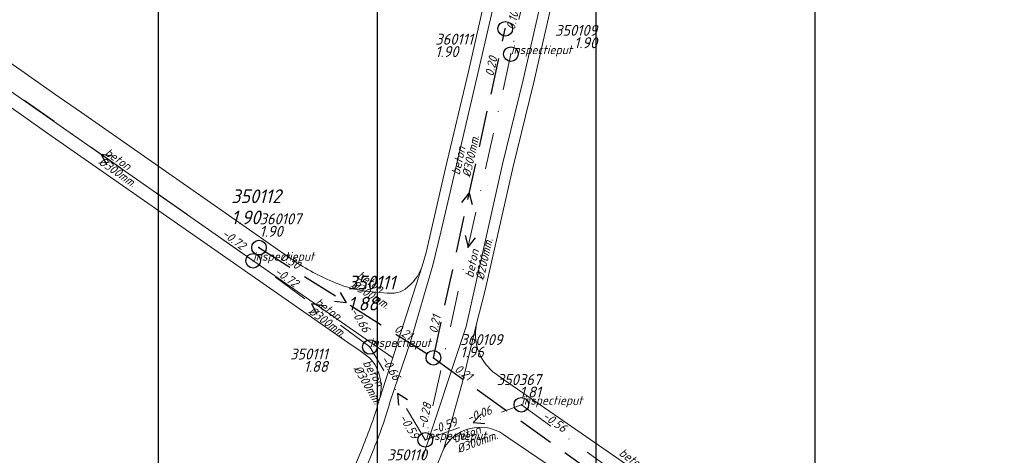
# Model space of a CAD drawing. Extents: x 148869 to 161638, y 453607 to 469810.
# Tile 514 of 656: x 156338 to 156473, y 462520 to 462579. Entities that reach past the tile are written whole.
import ezdxf
from ezdxf.enums import TextEntityAlignment as Align

# ---------------------------------------------------------------- set-up
doc = ezdxf.new("R2010")
doc.units = 0
doc.header["$PDMODE"] = 32
doc.header["$PDSIZE"] = 2
doc.linetypes.add('RI-HWA', pattern=[7.4, 5, -2.4])
doc.linetypes.add('RI-VWA', pattern=[11, 5, -3, 0, -3])
doc.layers.get('0').update_dxf_attribs({"linetype": 'CONTINUOUS'})
doc.layers.get('DEFPOINTS').update_dxf_attribs({"linetype": 'CONTINUOUS'})
for name, color, linetype in [('2024 hatch', 160, 'CONTINUOUS'), ('B-OI-RI-BOB-T18-niet meenemen', 252, 'CONTINUOUS'), ('B-OI-RI-DIAMETER-T18-niet meenemen', 252, 'CONTINUOUS'), ('B-OI-RI-HWA-PUTDEKSELHOOGTE-T25-niet meenemen', 252, 'CONTINUOUS'), ('B-OI-RI-HWA-PUTNUMMER-T25-niet meenemen', 252, 'CONTINUOUS'), ('B-OI-RI-HWA_TRANSPORTLEIDING-G-niet meenemen', 252, 'RI-HWA'), ('B-OI-RI-MATERIAAL-T18-niet meenemen', 252, 'CONTINUOUS'), ('B-OI-RI-STROOMRICHTING-S-niet meenemen', 252, 'CONTINUOUS'), ('B-OI-RI-VWA_PUTDEKSELHOOGTE-T25-niet meenemen', 252, 'CONTINUOUS'), ('gs dwa', 252, 'CONTINUOUS'), ('gs rwa', 252, 'CONTINUOUS')]:
    doc.layers.add(name, color=color, linetype=linetype)
for name, color, linetype, lineweight in [('B-OI-RI-STROOMRICHTING-S', 252, 'CONTINUOUS', 25), ('B-OI-RI-VWA-BOB-T18', 34, 'CONTINUOUS', 18), ('B-OI-RI-VWA-DIAMETER-T18', 34, 'CONTINUOUS', 18), ('B-OI-RI-VWA-MATERIAAL-T18', 34, 'CONTINUOUS', 18), ('B-OI-RI-VWA_PUTDEKSELHOOGTE-T25', 34, 'CONTINUOUS', 25), ('B-OI-RI-VWA_PUTNUMMER-T25', 34, 'CONTINUOUS', 25), ('B-OI-RI-VWA_RIOOLPUT-S', 34, 'CONTINUOUS', 25), ('B-OI-RI-VWA_TRANSPORTLEIDING-G', 34, 'RI-VWA', 18), ('B-OI-RI-VWA_TRANSPORTLEIDING-G-niet meenemen', 252, 'RI-VWA', 18), ('B-RO-VH-VERHARDING_ASFALT-GV', 251, 'CONTINUOUS', 18)]:
    doc.layers.add(name, color=color, linetype=linetype, lineweight=lineweight)
doc.styles.add('iso15', font='ISO.shx', dxfattribs={"oblique": 15})
doc.styles.add('NLCS-ISO-M500-T18_CURSIEF', font='NLCS-ISO.ttf', dxfattribs={"oblique": 15, "height": 0.9})
doc.styles.add('NLCS-ISO-M750-T25_CURSIEF', font='NLCS-ISO.ttf', dxfattribs={"oblique": 15, "height": 1.875})
doc.styles.add('NLCS-ISO-M750_CURSIEF', font='NLCS-ISO.ttf', dxfattribs={"oblique": 15})

# ---------------------------------------------------------------- blocks, each defined once
blk = doc.blocks.new('ACMAP_ANN_TEMPLATE_vwa-diam')
at = {"color": 0, "linetype": 'ByBlock', "style": 'NLCS-ISO-M500-T18_CURSIEF', "oblique": 15}
blk.add_attdef('vwa-diam', (0.3, -1.3), '', height=1.2, dxfattribs=at)
blk = doc.blocks.new('ACMAP_ANN_TEMPLATE_vwa-materiaal')
at = {"color": 0, "linetype": 'ByBlock', "style": 'NLCS-ISO-M500-T18_CURSIEF', "oblique": 15}
blk.add_attdef('vwa-mat', (0.3, 0.2), '', height=1.2, dxfattribs=at)
blk = doc.blocks.new('ACMAP_ANN_TEMPLATE_vwa-nap-l')
at = {"color": 0, "linetype": 'ByBlock', "style": 'NLCS-ISO-M500-T18_CURSIEF', "oblique": 15}
blk.add_attdef('vwa-nap-l', (3.3, 0.2), '', height=1.2, dxfattribs=at)
blk = doc.blocks.new('ACMAP_ANN_TEMPLATE_vwa-nap-r')
at = {"color": 0, "linetype": 'ByBlock', "style": 'NLCS-ISO-M500-T18_CURSIEF', "oblique": 15}
blk.add_attdef('vwa-nap-r', (-5.6, 0.2), '', height=1.2, dxfattribs=at)
blk = doc.blocks.new('ACMAP_ANN_TEMPLATE_type knoop')
at = {"layer": 'DEFPOINTS', "style": 'NLCS-ISO-M500-T18_CURSIEF', "oblique": 15}
blk.add_attdef('type_knoop', (0, 0), '', height=1.2, dxfattribs=at)
blk = doc.blocks.new('ACMAP_ANN_TEMPLATE_vwa-puth')
at = {"color": 0, "linetype": 'ByBlock', "style": 'NLCS-ISO-M750-T25_CURSIEF', "oblique": 15}
blk.add_attdef('vwa-puth', (-3, 5), '', height=1.88, dxfattribs=at)
blk = doc.blocks.new('ACMAP_ANN_TEMPLATE_vwa-putnr')
at = {"color": 0, "linetype": 'ByBlock', "style": 'NLCS-ISO-M750-T25_CURSIEF', "oblique": 15}
blk.add_attdef('vaw-putnr', (-3, 7.9), '', height=1.88, dxfattribs=at)
blk = doc.blocks.new('ACMAP_ANN_TEMPLATE_diam')
at = {"color": 0, "linetype": 'ByBlock', "style": 'iso15', "oblique": 15}
blk.add_attdef('diam', (0.5, -1.3), '', height=1.2, dxfattribs=at)
blk = doc.blocks.new('ACMAP_ANN_TEMPLATE_mat')
at = {"color": 0, "linetype": 'ByBlock', "style": 'iso15', "oblique": 15}
blk.add_attdef('mat', (0.5, 0.2), '', height=1.2, dxfattribs=at)
blk = doc.blocks.new('ACMAP_ANN_TEMPLATE_nap-l')
at = {"color": 0, "linetype": 'ByBlock', "style": 'iso15', "oblique": 15}
blk.add_attdef('nap-l', (3.3, 0.2), '', height=1.2, dxfattribs=at)
blk = doc.blocks.new('ACMAP_ANN_TEMPLATE_nap-r')
at = {"color": 0, "linetype": 'ByBlock', "style": 'iso15', "oblique": 15}
blk.add_attdef('nap-r', text='', height=1.2, dxfattribs=at).set_placement((-4.1, 0.2), align=Align.RIGHT)
blk = doc.blocks.new('ACMAP_ANN_TEMPLATE_puth-dwa')
at = {"color": 0, "linetype": 'ByBlock', "style": 'iso15', "oblique": 15}
blk.add_attdef('puth-dwa', text='', height=1.5, dxfattribs=at).set_placement((2.7, 1), align=Align.RIGHT)
blk = doc.blocks.new('ACMAP_ANN_TEMPLATE_putnr-dwa')
at = {"color": 0, "linetype": 'ByBlock', "style": 'iso15', "oblique": 15}
blk.add_attdef('putnr-dwa', text='', height=1.5, dxfattribs=at).set_placement((2.7, 2.7), align=Align.RIGHT)
blk = doc.blocks.new('ACMAP_ANN_TEMPLATE_puth-rwa')
at = {"color": 0, "linetype": 'ByBlock', "style": 'iso15', "oblique": 15}
blk.add_attdef('puth-rwa', (-2.7, -4.4), '', height=1.5, dxfattribs=at)
blk = doc.blocks.new('ACMAP_ANN_TEMPLATE_putnr-rwa')
at = {"color": 0, "linetype": 'ByBlock', "style": 'iso15', "oblique": 15}
blk.add_attdef('putnr-rwa', (-2.7, -2.7), '', height=1.5, dxfattribs=at)

msp = doc.modelspace()

# ---------------------------------------------------------------- hatches: boundary and pattern name
at = {"layer": '2024 hatch'}
h = msp.add_hatch(dxfattribs=at)
h.set_pattern_fill('ANSI31', color=256, scale=29.988, angle=45)
h.set_pattern_definition([(90, (0, 0), (-29.988, 0), [])])
h.paths.add_polyline_path([(155468.24, 462509.2), (155430.3, 462608.99), (155317.39, 462696.7), (155326.79, 462885.8), (155421.55, 463128.67), (155681.88, 463221.51), (155808.81, 463270.9), (155858.2, 463353.96), (156235.32, 463468.35), (156395.06, 463466.8), (156874.43, 463576.88), (157060.31, 463303.94), (157149.74, 462870.77), (157067.92, 462815.11), (157047.81, 462789.79), (157071.17, 462711.57), (156936.5, 462350.7), (156856.27, 462251.62), (156803.36, 462113.22), (156627.76, 461893.96), (156524.84, 461717.19), (156312.22, 461660.25), (156176.03, 461568.49), (155937.87, 461968.15)])

# ---------------------------------------------------------------- linework, layer by layer
at = {"layer": 'B-OI-RI-HWA_TRANSPORTLEIDING-G-niet meenemen'}
for p, q in [((156395.11, 462533.02), (156404.96, 462578.12)), ((156371.22, 462548.12), (156395.11, 462533.02)), ((156395.11, 462533.02), (156441.2, 462499.75))]:
    msp.add_line(p, q, dxfattribs=at)
at = {"layer": 'B-OI-RI-STROOMRICHTING-S', "color": 251}
for points in [[(156351.21, 462560.66), (156349.62, 462560.9), (156350.39, 462559.48)], [(156379.99, 462540.13), (156378.42, 462540.41), (156379.14, 462538.98)]]:
    msp.add_lwpolyline(points, dxfattribs=at)
at = {"layer": 'B-OI-RI-STROOMRICHTING-S-niet meenemen'}
for points in [[(156399.02, 462554.32), (156400.03, 462555.57), (156400.43, 462554.01)], [(156399.47, 462549.76), (156399.86, 462548.2), (156400.88, 462549.45)], [(156382.33, 462541.95), (156383.16, 462540.57), (156381.56, 462540.73)], [(156391.56, 462527.26), (156390.21, 462528.13), (156390.32, 462526.52)], [(156401.68, 462525.34), (156400.58, 462524.17), (156402.18, 462523.99)]]:
    msp.add_lwpolyline(points, dxfattribs=at)
at = {"layer": 'B-OI-RI-VWA_RIOOLPUT-S'}
for p in [(156405.73, 462574.64), (156370.42, 462546.32)]:
    msp.add_point(p, dxfattribs=at)
at = {"layer": 'B-OI-RI-VWA_TRANSPORTLEIDING-G', "color": 251}
for p, q in [((156417.89, 462627.51), (156405.73, 462574.64)), ((156370.42, 462546.32), (156328.84, 462575.48)), ((156386.41, 462534.5), (156370.42, 462546.32))]:
    msp.add_line(p, q, dxfattribs=at)
at = {"layer": 'B-OI-RI-VWA_TRANSPORTLEIDING-G-niet meenemen'}
for p, q in [((156405.73, 462574.64), (156394, 462521.76)), ((156394, 462521.76), (156386.41, 462534.5)), ((156394, 462521.76), (156407.16, 462526.58)), ((156407.16, 462526.58), (156441.75, 462501.65))]:
    msp.add_line(p, q, dxfattribs=at)
at = {"layer": 'B-RO-VH-VERHARDING_ASFALT-GV', "flags": 128}
for points in [[(156389.16, 462526.94), (156391.97, 462535.22), (156395.04, 462545.7), (156396.12, 462550.25), (156401.19, 462571.98), (156412.05, 462619.02), (156415.07, 462634.29), (156416.85, 462642.44), (156419.17, 462655.41), (156417.69, 462655.67), (156415.37, 462642.73), (156410.58, 462619.35), (156399.9, 462572.28), (156396.78, 462559.03), (156394.1, 462547.45), (156393.56, 462545.56), (156390.57, 462536.21), (156389.55, 462533.03), (156387.72, 462527.35)], [(156393.56, 462519.11), (156397.59, 462531.27), (156399.6, 462537.32), (156404.56, 462559.56), (156407.41, 462571.12), (156419.38, 462623.68)], [(156419.38, 462623.68), (156407.41, 462571.12), (156404.56, 462559.56), (156399.6, 462537.32), (156397.59, 462531.27), (156393.56, 462519.11)], [(156408.88, 462570.79), (156420.85, 462623.37)], [(156412.05, 462619.02), (156401.19, 462571.98), (156396.12, 462550.25), (156395.04, 462545.7), (156391.97, 462535.22), (156389.16, 462526.94)], [(156339.04, 462572.14), (156319.64, 462585.66), (156318.94, 462586.17), (156317.12, 462583.56), (156339.72, 462567.79), (156372.82, 462544.67), (156389.55, 462533.03), (156390.57, 462536.21), (156393.56, 462545.56)], [(156387.72, 462527.35), (156389.55, 462533.03), (156372.82, 462544.67), (156339.72, 462567.79), (156317.12, 462583.56), (156316.09, 462582.09), (156338.69, 462566.31), (156342.31, 462563.78), (156371.79, 462543.2), (156383.38, 462535.13), (156385.06, 462533.95)], [(156375.68, 462546.53), (156346.89, 462566.66), (156343.83, 462568.76), (156340.03, 462571.45), (156339.04, 462572.14)], [(156394.75, 462516.15), (156395.29, 462517.56), (156396.55, 462520.59), (156399.11, 462529.68), (156401.03, 462537.65), (156402.19, 462542.3), (156406.03, 462559.23), (156408.88, 462570.79)], [(156389.78, 462541.89), (156388.77, 462541.86), (156385.77, 462542.15)], [(156401.03, 462537.65), (156399.11, 462529.68), (156396.55, 462520.59)], [(156385.06, 462533.95), (156386.38, 462533)], [(156443.63, 462503.45), (156438.43, 462506.91), (156437.39, 462507.57), (156435.64, 462508.71), (156420.84, 462518.89), (156404.85, 462529.94), (156403.51, 462530.91)], [(156404.71, 462522.52), (156405.46, 462522.02), (156417.38, 462513.93), (156432.31, 462503.81), (156438.29, 462499.71)], [(156385.38, 462520.67), (156384.6, 462518.73), (156383.1, 462515.16), (156377.15, 462502.14), (156376.19, 462500), (156376.11, 462499.88)], [(156349.06, 462466.97), (156345.23, 462463.68), (156341.89, 462460.92), (156332.3, 462453.69), (156325.12, 462448.99), (156325.95, 462447.75), (156333.17, 462452.46), (156342.82, 462459.74), (156346.22, 462462.56), (156350.43, 462466.18), (156353.98, 462469.53), (156356.78, 462472.33), (156359.45, 462475.15), (156362.4, 462478.45), (156364.93, 462481.42), (156367.03, 462484.03), (156369.32, 462487.01), (156371.52, 462490.04), (156373.65, 462493.15), (156375.7, 462496.32), (156377.43, 462499.16), (156384.46, 462514.53), (156385.99, 462518.17), (156386.76, 462520.09)], [(156386.76, 462520.09), (156385.99, 462518.17), (156384.46, 462514.53), (156377.43, 462499.16), (156375.7, 462496.32), (156373.65, 462493.15), (156371.52, 462490.04), (156369.32, 462487.01), (156367.03, 462484.03), (156364.93, 462481.42), (156362.4, 462478.45), (156359.45, 462475.15), (156356.78, 462472.33), (156353.98, 462469.53), (156350.43, 462466.18), (156346.22, 462462.56), (156342.82, 462459.74), (156333.17, 462452.46)]]:
    msp.add_lwpolyline(points, dxfattribs=at)
at = {"layer": 'B-RO-VH-VERHARDING_ASFALT-GV'}
for points in [[(156376.26, 462546.14, -0.007221), (156375.68, 462546.53)], [(156376.85, 462545.77, -0.005128), (156376.26, 462546.14)], [(156382.84, 462542.85, -0.052202), (156376.85, 462545.77)], [(156393.56, 462545.56, -0.157044), (156391.24, 462542.44)], [(156385.77, 462542.15, -0.040591), (156382.84, 462542.85)], [(156391.24, 462542.44, -0.128698), (156389.78, 462541.89)], [(156401.03, 462534.8, -0.116965), (156401.03, 462537.65)], [(156401.85, 462532.78, -0.078614), (156401.03, 462534.8)], [(156386.38, 462533, -0.263542), (156387.72, 462527.35)], [(156403.51, 462530.91, -0.091358), (156401.85, 462532.78)], [(156387.72, 462527.35, -0.029723), (156385.38, 462520.67)], [(156389.16, 462526.94, -0.029648), (156386.76, 462520.09)], [(156386.76, 462520.09, 0.029648), (156389.16, 462526.94)], [(156396.55, 462520.59, -0.189919), (156399.79, 462523.23)], [(156399.79, 462523.23, -0.229657), (156404.71, 462522.52)]]:
    msp.add_lwpolyline(points, format="xyb", dxfattribs=at)
at = {"layer": 'gs dwa'}
for p in [(156405.73, 462574.64), (156405.73, 462574.64), (156370.42, 462546.32), (156386.41, 462534.5), (156386.41, 462534.5), (156407.16, 462526.58), (156394, 462521.76)]:
    msp.add_point(p, dxfattribs=at)
at = {"layer": 'gs rwa'}
for p in [(156404.96, 462578.12), (156371.22, 462548.12), (156395.11, 462533.02)]:
    msp.add_point(p, dxfattribs=at)

# ---------------------------------------------------------------- block references
at = {"layer": 'B-OI-RI-BOB-T18-niet meenemen'}
ref = msp.add_blockref('ACMAP_ANN_TEMPLATE_nap-r', (156404.96, 462578.12), dxfattribs=dict(at, rotation=77.67985785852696))
ref.add_attrib('nap-r', '0.20', dxfattribs={"layer": '0', "color": 0, "linetype": 'ByBlock', "height": 1.2, "rotation": 77.6799, "style": 'NLCS-ISO-M750_CURSIEF', "oblique": 15}).set_placement((156403.89, 462574.16), align=Align.RIGHT)
ref = msp.add_blockref('ACMAP_ANN_TEMPLATE_nap-l', (156371.22, 462548.12), dxfattribs=dict(at, rotation=327.7045086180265))
ref.add_attrib('nap-l', '0.30', (156374.12, 462546.53), dxfattribs={"layer": '0', "color": 0, "linetype": 'ByBlock', "height": 1.2, "rotation": 327.7045, "style": 'NLCS-ISO-M750_CURSIEF', "oblique": 15})
ref = msp.add_blockref('ACMAP_ANN_TEMPLATE_nap-l', (156395.11, 462533.02), dxfattribs=dict(at, rotation=77.67985785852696))
ref.add_attrib('nap-l', '0.21', (156395.62, 462536.29), dxfattribs={"layer": '0', "color": 0, "linetype": 'ByBlock', "height": 1.2, "rotation": 77.6799, "style": 'NLCS-ISO-M750_CURSIEF', "oblique": 15})
ref = msp.add_blockref('ACMAP_ANN_TEMPLATE_nap-r', (156395.11, 462533.02), dxfattribs=dict(at, rotation=327.7045086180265))
ref.add_attrib('nap-r', '0.21', dxfattribs={"layer": '0', "color": 0, "linetype": 'ByBlock', "height": 1.2, "rotation": 327.7045, "style": 'NLCS-ISO-M750_CURSIEF', "oblique": 15}).set_placement((156391.75, 462535.38), align=Align.RIGHT)
ref = msp.add_blockref('ACMAP_ANN_TEMPLATE_nap-r', (156391.62, 462526.17), dxfattribs=dict(at, rotation=300.7848527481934))
ref.add_attrib('nap-r', '-0.66', dxfattribs={"layer": '0', "color": 0, "linetype": 'ByBlock', "height": 1.2, "rotation": 300.7849, "style": 'NLCS-ISO-M750_CURSIEF', "oblique": 15}).set_placement((156389.7, 462529.8), align=Align.RIGHT)
ref = msp.add_blockref('ACMAP_ANN_TEMPLATE_nap-l', (156395.11, 462533.02), dxfattribs=dict(at, rotation=324.1764198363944))
ref.add_attrib('nap-l', '0.21', (156397.9, 462531.25), dxfattribs={"layer": '0', "color": 0, "linetype": 'ByBlock', "height": 1.2, "rotation": 324.1764, "style": 'NLCS-ISO-M750_CURSIEF', "oblique": 15})
ref = msp.add_blockref('ACMAP_ANN_TEMPLATE_nap-r', (156395.96, 462530.63), dxfattribs=dict(at, rotation=77.49299171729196))
ref.add_attrib('nap-r', '-0.28', dxfattribs={"layer": '0', "color": 0, "linetype": 'ByBlock', "height": 1.2, "rotation": 77.493, "style": 'NLCS-ISO-M750_CURSIEF', "oblique": 15}).set_placement((156394.88, 462526.67), align=Align.RIGHT)
ref = msp.add_blockref('ACMAP_ANN_TEMPLATE_nap-r', (156407.16, 462526.58), dxfattribs=dict(at, rotation=20.11583242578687))
ref.add_attrib('nap-r', '-0.06', dxfattribs={"layer": '0', "color": 0, "linetype": 'ByBlock', "height": 1.2, "rotation": 20.1158, "style": 'NLCS-ISO-M750_CURSIEF', "oblique": 15}).set_placement((156403.24, 462525.36), align=Align.RIGHT)
ref = msp.add_blockref('ACMAP_ANN_TEMPLATE_nap-l', (156388.53, 462527.57), dxfattribs=dict(at, rotation=300.7848527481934))
ref.add_attrib('nap-l', '-0.59', (156390.39, 462524.84), dxfattribs={"layer": '0', "color": 0, "linetype": 'ByBlock', "height": 1.2, "rotation": 300.7849, "style": 'NLCS-ISO-M750_CURSIEF', "oblique": 15})
ref = msp.add_blockref('ACMAP_ANN_TEMPLATE_nap-l', (156392.09, 462521.2), dxfattribs=dict(at, rotation=20.11583242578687))
ref.add_attrib('nap-l', '-0.59', (156395.12, 462522.52), dxfattribs={"layer": '0', "color": 0, "linetype": 'ByBlock', "height": 1.2, "rotation": 20.1158, "style": 'NLCS-ISO-M750_CURSIEF', "oblique": 15})
ref = msp.add_blockref('ACMAP_ANN_TEMPLATE_nap-l', (156407.16, 462526.58), dxfattribs=dict(at, rotation=324.21863150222))
ref.add_attrib('nap-l', '-0.56', (156409.95, 462524.81), dxfattribs={"layer": '0', "color": 0, "linetype": 'ByBlock', "height": 1.2, "rotation": 324.2186, "style": 'NLCS-ISO-M750_CURSIEF', "oblique": 15})
at = {"layer": 'B-OI-RI-DIAMETER-T18-niet meenemen'}
ref = msp.add_blockref('ACMAP_ANN_TEMPLATE_diam', (156398.79, 462557.47), dxfattribs=dict(at, rotation=77.67985785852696))
ref.add_attrib('diam', '%%c300mm.', (156400.17, 462557.68), dxfattribs={"layer": '0', "color": 0, "linetype": 'ByBlock', "height": 1.2, "rotation": 77.6799, "style": 'NLCS-ISO-M750_CURSIEF', "oblique": 15})
ref = msp.add_blockref('ACMAP_ANN_TEMPLATE_diam', (156400.62, 462543.38), dxfattribs=dict(at, rotation=77.49299171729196))
ref.add_attrib('diam', '%%c200mm.', (156402, 462543.59), dxfattribs={"layer": '0', "color": 0, "linetype": 'ByBlock', "height": 1.2, "rotation": 77.493, "style": 'NLCS-ISO-M750_CURSIEF', "oblique": 15})
ref = msp.add_blockref('ACMAP_ANN_TEMPLATE_diam', (156383.99, 462544.12), dxfattribs=dict(at, rotation=327.7045086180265))
ref.add_attrib('diam', '%%c300mm.', (156383.72, 462542.75), dxfattribs={"layer": '0', "color": 0, "linetype": 'ByBlock', "height": 1.2, "rotation": 327.7045, "style": 'NLCS-ISO-M750_CURSIEF', "oblique": 15})
ref = msp.add_blockref('ACMAP_ANN_TEMPLATE_diam', (156384.97, 462532.64), dxfattribs=dict(at, rotation=300.7848527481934))
ref.add_attrib('diam', '%%c300mm.', (156384.11, 462531.54), dxfattribs={"layer": '0', "color": 0, "linetype": 'ByBlock', "height": 1.2, "rotation": 300.7849, "style": 'NLCS-ISO-M750_CURSIEF', "oblique": 15})
ref = msp.add_blockref('ACMAP_ANN_TEMPLATE_diam', (156397.65, 462520.98), dxfattribs=dict(at, rotation=20.11583242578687))
ref.add_attrib('diam', '%%c300mm.', (156398.57, 462519.93), dxfattribs={"layer": '0', "color": 0, "linetype": 'ByBlock', "height": 1.2, "rotation": 20.1158, "style": 'NLCS-ISO-M750_CURSIEF', "oblique": 15})
at = {"layer": 'B-OI-RI-HWA-PUTDEKSELHOOGTE-T25-niet meenemen'}
ref = msp.add_blockref('ACMAP_ANN_TEMPLATE_puth-rwa', (156398.07, 462578.64), dxfattribs=at)
ref.add_attrib('puth-rwa', '1.90', (156395.37, 462574.24), dxfattribs={"layer": '0', "color": 0, "linetype": 'ByBlock', "height": 1.5, "style": 'NLCS-ISO-M750_CURSIEF', "oblique": 15})
ref = msp.add_blockref('ACMAP_ANN_TEMPLATE_puth-rwa', (156374, 462554.01), dxfattribs=at)
ref.add_attrib('puth-rwa', '1.90', (156371.3, 462549.61), dxfattribs={"layer": '0', "color": 0, "linetype": 'ByBlock', "height": 1.5, "style": 'NLCS-ISO-M750_CURSIEF', "oblique": 15})
ref = msp.add_blockref('ACMAP_ANN_TEMPLATE_puth-rwa', (156401.5, 462537.46), dxfattribs=at)
ref.add_attrib('puth-rwa', '1.96', (156398.8, 462533.06), dxfattribs={"layer": '0', "color": 0, "linetype": 'ByBlock', "height": 1.5, "style": 'NLCS-ISO-M750_CURSIEF', "oblique": 15})
at = {"layer": 'B-OI-RI-HWA-PUTNUMMER-T25-niet meenemen'}
ref = msp.add_blockref('ACMAP_ANN_TEMPLATE_putnr-rwa', (156398.07, 462578.64), dxfattribs=at)
ref.add_attrib('putnr-rwa', '360111', (156395.37, 462575.94), dxfattribs={"layer": '0', "color": 0, "linetype": 'ByBlock', "height": 1.5, "style": 'NLCS-ISO-M750_CURSIEF', "oblique": 15})
ref = msp.add_blockref('ACMAP_ANN_TEMPLATE_putnr-rwa', (156374, 462554.01), dxfattribs=at)
ref.add_attrib('putnr-rwa', '360107', (156371.3, 462551.31), dxfattribs={"layer": '0', "color": 0, "linetype": 'ByBlock', "height": 1.5, "style": 'NLCS-ISO-M750_CURSIEF', "oblique": 15})
ref = msp.add_blockref('ACMAP_ANN_TEMPLATE_putnr-rwa', (156401.5, 462537.46), dxfattribs=at)
ref.add_attrib('putnr-rwa', '360109', (156398.8, 462534.76), dxfattribs={"layer": '0', "color": 0, "linetype": 'ByBlock', "height": 1.5, "style": 'NLCS-ISO-M750_CURSIEF', "oblique": 15})
at = {"layer": 'B-OI-RI-MATERIAAL-T18-niet meenemen'}
ref = msp.add_blockref('ACMAP_ANN_TEMPLATE_mat', (156398.79, 462557.47), dxfattribs=dict(at, rotation=77.67985785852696))
ref.add_attrib('mat', 'beton', (156398.7, 462558), dxfattribs={"layer": '0', "color": 0, "linetype": 'ByBlock', "height": 1.2, "rotation": 77.6799, "style": 'NLCS-ISO-M750_CURSIEF', "oblique": 15})
ref = msp.add_blockref('ACMAP_ANN_TEMPLATE_mat', (156400.62, 462543.38), dxfattribs=dict(at, rotation=77.49299171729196))
ref.add_attrib('mat', 'beton', (156400.54, 462543.91), dxfattribs={"layer": '0', "color": 0, "linetype": 'ByBlock', "height": 1.2, "rotation": 77.493, "style": 'NLCS-ISO-M750_CURSIEF', "oblique": 15})
ref = msp.add_blockref('ACMAP_ANN_TEMPLATE_mat', (156383.99, 462544.12), dxfattribs=dict(at, rotation=327.7045086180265))
ref.add_attrib('mat', 'beton', (156384.52, 462544.02), dxfattribs={"layer": '0', "color": 0, "linetype": 'ByBlock', "height": 1.2, "rotation": 327.7045, "style": 'NLCS-ISO-M750_CURSIEF', "oblique": 15})
ref = msp.add_blockref('ACMAP_ANN_TEMPLATE_mat', (156384.97, 462532.64), dxfattribs=dict(at, rotation=300.7848527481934))
ref.add_attrib('mat', 'beton', (156385.4, 462532.31), dxfattribs={"layer": '0', "color": 0, "linetype": 'ByBlock', "height": 1.2, "rotation": 300.7849, "style": 'NLCS-ISO-M750_CURSIEF', "oblique": 15})
ref = msp.add_blockref('ACMAP_ANN_TEMPLATE_mat', (156397.65, 462520.98), dxfattribs=dict(at, rotation=20.11583242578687))
ref.add_attrib('mat', 'beton', (156398.05, 462521.34), dxfattribs={"layer": '0', "color": 0, "linetype": 'ByBlock', "height": 1.2, "rotation": 20.1158, "style": 'NLCS-ISO-M750_CURSIEF', "oblique": 15})
ref = msp.add_blockref('ACMAP_ANN_TEMPLATE_mat', (156419.9, 462519.89), dxfattribs=dict(at, rotation=324.21863150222))
ref.add_attrib('mat', 'beton', (156420.42, 462519.76), dxfattribs={"layer": '0', "color": 0, "linetype": 'ByBlock', "height": 1.2, "rotation": 324.2186, "style": 'NLCS-ISO-M750_CURSIEF', "oblique": 15})
at = {"layer": 'B-OI-RI-VWA-BOB-T18', "color": 251}
for name, p, rotation, values in [('ACMAP_ANN_TEMPLATE_vwa-nap-l', (156405.73, 462574.64), 77.49299171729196, {'vwa-nap-l': '0.10'}), ('ACMAP_ANN_TEMPLATE_vwa-nap-r', (156370.42, 462546.32), 323.5277432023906, {'vwa-nap-r': '-0.72'}), ('ACMAP_ANN_TEMPLATE_vwa-nap-l', (156370.42, 462546.32), 324.9580705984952, {'vwa-nap-l': '-0.72'}), ('ACMAP_ANN_TEMPLATE_vwa-nap-r', (156386.41, 462534.5), 300.7848527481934, {'vwa-nap-r': '-0.66'})]:
    msp.add_blockref(name, p, dxfattribs=dict(at, rotation=rotation)).add_auto_attribs(values)
at = {"layer": 'B-OI-RI-VWA-DIAMETER-T18', "color": 251}
for p, rotation in [((156349.63, 462560.9), 324.9580705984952), ((156378.42, 462540.41), 323.5277432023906)]:
    msp.add_blockref('ACMAP_ANN_TEMPLATE_vwa-diam', p, dxfattribs=dict(at, rotation=rotation)).add_auto_attribs({'vwa-diam': '%%c300mm.'})
at = {"layer": 'B-OI-RI-VWA-MATERIAAL-T18', "color": 251}
for p, rotation in [((156349.63, 462560.9), 324.9580705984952), ((156378.42, 462540.41), 323.5277432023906)]:
    msp.add_blockref('ACMAP_ANN_TEMPLATE_vwa-materiaal', p, dxfattribs=dict(at, rotation=rotation)).add_auto_attribs({'vwa-mat': 'beton'})
at = {"layer": 'B-OI-RI-VWA_PUTDEKSELHOOGTE-T25', "color": 251}
for p, values in [((156370.42, 462546.32), {'vwa-puth': '1.90'}), ((156386.41, 462534.5), {'vwa-puth': '1.88'})]:
    msp.add_blockref('ACMAP_ANN_TEMPLATE_vwa-puth', p, dxfattribs=at).add_auto_attribs(values)
at = {"layer": 'B-OI-RI-VWA_PUTDEKSELHOOGTE-T25-niet meenemen'}
ref = msp.add_blockref('ACMAP_ANN_TEMPLATE_putnr-dwa', (156414.85, 462574.45), dxfattribs=at)
ref.add_attrib('putnr-dwa', '350109', dxfattribs={"layer": '0', "color": 0, "linetype": 'ByBlock', "height": 1.5, "style": 'NLCS-ISO-M750_CURSIEF', "oblique": 15}).set_placement((156417.55, 462577.15), align=Align.RIGHT)
ref = msp.add_blockref('ACMAP_ANN_TEMPLATE_puth-dwa', (156414.85, 462574.45), dxfattribs=at)
ref.add_attrib('puth-dwa', '1.90', dxfattribs={"layer": '0', "color": 0, "linetype": 'ByBlock', "height": 1.5, "style": 'NLCS-ISO-M750_CURSIEF', "oblique": 15}).set_placement((156417.55, 462575.45), align=Align.RIGHT)
ref = msp.add_blockref('ACMAP_ANN_TEMPLATE_putnr-dwa', (156377.95, 462530.08), dxfattribs=at)
ref.add_attrib('putnr-dwa', '350111', dxfattribs={"layer": '0', "color": 0, "linetype": 'ByBlock', "height": 1.5, "style": 'NLCS-ISO-M750_CURSIEF', "oblique": 15}).set_placement((156380.65, 462532.78), align=Align.RIGHT)
ref = msp.add_blockref('ACMAP_ANN_TEMPLATE_puth-dwa', (156377.95, 462530.08), dxfattribs=at)
ref.add_attrib('puth-dwa', '1.88', dxfattribs={"layer": '0', "color": 0, "linetype": 'ByBlock', "height": 1.5, "style": 'NLCS-ISO-M750_CURSIEF', "oblique": 15}).set_placement((156380.65, 462531.08), align=Align.RIGHT)
ref = msp.add_blockref('ACMAP_ANN_TEMPLATE_putnr-dwa', (156407.16, 462526.58), dxfattribs=at)
ref.add_attrib('putnr-dwa', '350367', dxfattribs={"layer": '0', "color": 0, "linetype": 'ByBlock', "height": 1.5, "style": 'NLCS-ISO-M750_CURSIEF', "oblique": 15}).set_placement((156409.86, 462529.28), align=Align.RIGHT)
ref = msp.add_blockref('ACMAP_ANN_TEMPLATE_puth-dwa', (156407.16, 462526.58), dxfattribs=at)
ref.add_attrib('puth-dwa', '1.81', dxfattribs={"layer": '0', "color": 0, "linetype": 'ByBlock', "height": 1.5, "style": 'NLCS-ISO-M750_CURSIEF', "oblique": 15}).set_placement((156409.86, 462527.58), align=Align.RIGHT)
ref = msp.add_blockref('ACMAP_ANN_TEMPLATE_putnr-dwa', (156391.52, 462516.26), dxfattribs=at)
ref.add_attrib('putnr-dwa', '350110', dxfattribs={"layer": '0', "color": 0, "linetype": 'ByBlock', "height": 1.5, "style": 'NLCS-ISO-M750_CURSIEF', "oblique": 15}).set_placement((156394.22, 462518.96), align=Align.RIGHT)
at = {"layer": 'B-OI-RI-VWA_PUTNUMMER-T25', "color": 251}
for p, values in [((156370.42, 462546.32), {'vaw-putnr': '350112'}), ((156386.41, 462534.5), {'vaw-putnr': '350111'})]:
    msp.add_blockref('ACMAP_ANN_TEMPLATE_vwa-putnr', p, dxfattribs=at).add_auto_attribs(values)
at = {"layer": 'DEFPOINTS'}
for p in [(156405.73, 462574.64), (156370.42, 462546.32), (156386.41, 462534.5), (156407.16, 462526.58), (156394, 462521.76)]:
    msp.add_blockref('ACMAP_ANN_TEMPLATE_type knoop', p, dxfattribs=at).add_auto_attribs({'type_knoop': 'inspectieput'})

doc.saveas('drawing.dxf')
